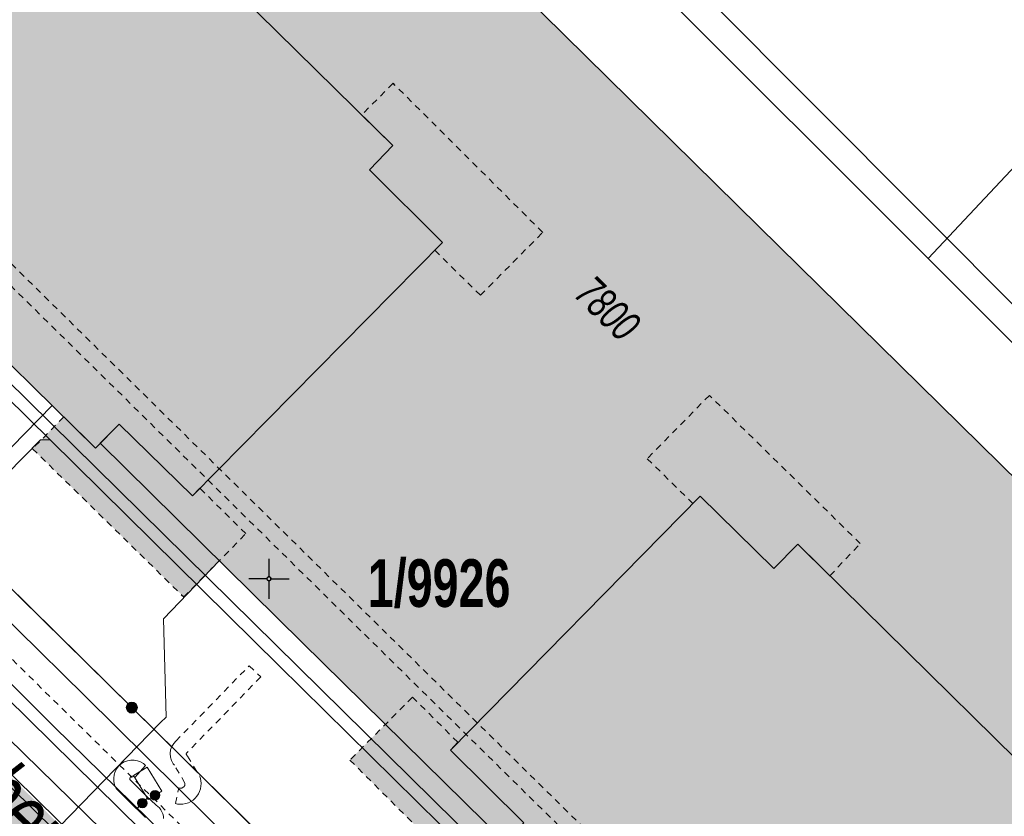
# Model space of a CAD drawing. Header units: metres. Extents: x 2695560 to 2696939, y 1260491 to 1262050.
# Tile 548 of 656: x 2695968 to 2695999, y 1261117 to 1261142. Entities that reach past the tile are written whole.
import ezdxf

# ---------------------------------------------------------------- set-up
doc = ezdxf.new("R2010")
doc.units = ezdxf.units.M
doc.linetypes.add('AUSGEZOGEN', pattern=[0])
doc.linetypes.add('VERDECKT2_S2', pattern=[0.36, 0.2, -0.16])
for name, color, linetype in [('XR$1$AV_Flächen (EO)', 7, 'AUSGEZOGEN'), ('XR$1$AV_Gebäudeflächen (BB)', 7, 'AUSGEZOGEN'), ('XR$1$AV_Gebäudeflächen (EO)', 7, 'AUSGEZOGEN'), ('XR$1$AV_Gebäudeflächen ut.', 7, 'AUSGEZOGEN'), ('XR$1$AV_Grenzpunkte', 7, 'AUSGEZOGEN'), ('XR$1$AV_Grundstück-Nr.', 7, 'AUSGEZOGEN'), ('XR$1$AV_Koordinatennetzpunkte', 7, 'AUSGEZOGEN'), ('XR$1$AV_Linien (BB)', 7, 'AUSGEZOGEN'), ('XR$1$AV_Strassennamen', 7, 'AUSGEZOGEN'), ('XR$1$AV_Versicherung-Nr.', 7, 'AUSGEZOGEN'), ('XR$1$EW_LK_Knoten', 1, 'AUSGEZOGEN'), ('XR$1$Liegenschaftsgrenzen', 7, 'AUSGEZOGEN'), ('XR$1$PFAV', 255, 'AUSGEZOGEN'), ('XR$1$RAEW', 8, 'AUSGEZOGEN'), ('XR$1$RP_Abstandslinie', 7, 'AUSGEZOGEN')]:
    doc.layers.add(name, color=color, linetype=linetype)
for name, color, linetype, lineweight in [('XR$2$ABW-Linie-R-genau', 4, 'AUSGEZOGEN', 18), ('XR$2$ABW-LinieFlaeche-R-genau', 4, 'AUSGEZOGEN', 18), ('XR$2$ELE-Flaeche-oberirdisch', 1, 'AUSGEZOGEN', 18), ('XR$2$ELE-Linie-ungenau', 1, 'VERDECKT2_S2', 18), ('XR$2$ELE-LinieFlaeche-genau', 1, 'AUSGEZOGEN', 18), ('XR$2$ELE-LinieFlaeche-ungenau', 1, 'VERDECKT2_S2', 18), ('XR$2$GAS-Linie-genau', 12, 'AUSGEZOGEN', 18), ('XR$2$KOM-Linie-U-genau', 91, 'AUSGEZOGEN', 18), ('XR$2$WAS-Linie-genau', 5, 'AUSGEZOGEN', 18)]:
    doc.layers.add(name, color=color, linetype=linetype, lineweight=lineweight)
doc.styles.add('ARIAL', font='arial.ttf')

# ---------------------------------------------------------------- blocks, each defined once
blk = doc.blocks.new('COMPLEXOBJECT_945')
at = {"layer": 'XR$1$AV_Flächen (EO)', "color": 7, "linetype": 'AUSGEZOGEN', "transparency": 33554687}
blk.add_lwpolyline([(6020.644, 11095.85), (6023.463, 11098.727), (6024.908, 11100.192), (6025.756, 11101.023), (6023.445, 11103.334), (5990.253, 11135.964), (5951.233, 11174.37)], dxfattribs=at)
blk = doc.blocks.new('BAV15')
at = {"layer": 'XR$1$PFAV', "transparency": 33554687}
blk.add_hatch(color=7, dxfattribs=at).paths.add_polyline_path([(0.5, 0), (0.49, 0.101), (0.459, 0.197), (0.41, 0.286), (0.344, 0.362), (0.264, 0.424), (0.174, 0.469), (0.076, 0.494), (-0.025, 0.499), (-0.125, 0.484), (-0.22, 0.449), (-0.306, 0.395), (-0.379, 0.326), (-0.437, 0.243), (-0.477, 0.15), (-0.497, 0.051), (-0.497, -0.051), (-0.477, -0.15), (-0.437, -0.243), (-0.379, -0.326), (-0.306, -0.395), (-0.22, -0.449), (-0.125, -0.484), (-0.025, -0.499), (0.076, -0.494), (0.174, -0.469), (0.264, -0.424), (0.344, -0.362), (0.41, -0.286), (0.459, -0.197), (0.49, -0.101)])
at = {"color": 7, "transparency": 33554687}
for start, end in [(90, 270), (270, 90)]:
    blk.add_arc((0, 0), 0.5, start, end, dxfattribs=at)
at = {"layer": 'XR$1$PFAV', "transparency": 33554687}
blk.add_circle((0, 0), 0.5, dxfattribs=at)
blk = doc.blocks.new('BAV2041')
at = {"color": 7, "transparency": 33554687}
for p, q in [((0, 0.5), (0, 0.05)), ((-0.05, 0), (-0.5, 0)), ((0.05, 0), (0.5, 0)), ((0, -0.05), (0, -0.5))]:
    blk.add_line(p, q, dxfattribs=at)
blk.add_circle((0, 0), 0.05, dxfattribs=at)
for start, end in [(90, 270), (270, 90)]:
    blk.add_arc((0, 0), 0.05, start, end, dxfattribs=at)
blk = doc.blocks.new('BEW957')
at = {"layer": 'XR$1$RAEW', "transparency": 33554687}
blk.add_hatch(color=1, dxfattribs=at).paths.add_polyline_path([(-0.5, 0), (-0.5, -0.05), (-0.49, -0.1), (-0.48, -0.15), (-0.46, -0.2), (-0.44, -0.24), (-0.41, -0.29), (-0.38, -0.33), (-0.34, -0.36), (-0.31, -0.4), (-0.26, -0.42), (-0.22, -0.45), (-0.17, -0.47), (-0.13, -0.48), (-0.08, -0.49), (-0.03, -0.5), (0.03, -0.5), (0.08, -0.49), (0.13, -0.48), (0.17, -0.47), (0.22, -0.45), (0.26, -0.42), (0.31, -0.4), (0.34, -0.36), (0.38, -0.33), (0.41, -0.29), (0.44, -0.24), (0.46, -0.2), (0.48, -0.15), (0.49, -0.1), (0.5, -0.05), (0.5, 0), (0.5, 0.05), (0.49, 0.1), (0.48, 0.15), (0.46, 0.2), (0.44, 0.24), (0.41, 0.29), (0.38, 0.33), (0.34, 0.36), (0.31, 0.4), (0.26, 0.42), (0.22, 0.45), (0.17, 0.47), (0.13, 0.48), (0.08, 0.49), (0.03, 0.5), (-0.03, 0.5), (-0.08, 0.49), (-0.13, 0.48), (-0.17, 0.47), (-0.22, 0.45), (-0.26, 0.42), (-0.31, 0.4), (-0.34, 0.36), (-0.38, 0.33), (-0.41, 0.29), (-0.44, 0.24), (-0.46, 0.2), (-0.48, 0.15), (-0.49, 0.1), (-0.5, 0.05)])
at = {"color": 1, "transparency": 33554687}
for start, end in [(90, 180), (180, 270), (0, 90), (270, 0)]:
    blk.add_arc((0, 0), 0.5, start, end, dxfattribs=at)
at = {"layer": 'XR$1$RAEW', "color": 1, "transparency": 33554687}
blk.add_circle((0, 0), 0.5, dxfattribs=at)

msp = doc.modelspace()

# ---------------------------------------------------------------- hatches: boundary and pattern name
at = {"transparency": 33554687}
msp.add_hatch(color=7, dxfattribs=at).paths.add_polyline_path([(2695966.712, 1261119.853), (2695965.99, 1261119.121), (2695976.616, 1261108.635), (2695977.338, 1261109.367)])
at = {"layer": 'XR$1$AV_Gebäudeflächen (BB)', "true_color": 0xd2d2d2, "transparency": 33554687}
for points in [[(2695956.895, 1261142.325), (2695970.566, 1261128.877), (2695971.303, 1261129.627), (2695973.587, 1261127.388), (2695981.372, 1261135.274), (2695979.097, 1261137.541), (2695979.826, 1261138.296), (2695969.632, 1261148.323), (2695968.109, 1261146.764), (2695966.538, 1261148.308), (2695965.139, 1261146.883), (2695966.661, 1261145.35), (2695965.009, 1261143.664), (2695957.625, 1261150.948), (2695960.72, 1261154.037), (2695962.224, 1261155.611), (2695952.03, 1261165.637), (2695951.305, 1261164.916), (2695949.003, 1261167.15), (2695941.215, 1261159.252), (2695943.473, 1261156.991), (2695942.764, 1261156.233), (2695952.96, 1261146.216)], [(2696002.64, 1261115.842), (2695992.437, 1261125.884), (2695991.686, 1261125.13), (2695989.401, 1261127.381), (2695981.624, 1261119.476), (2695983.906, 1261117.218), (2695983.153, 1261116.465), (2695993.347, 1261106.416), (2695997.283, 1261102.53), (2696010.964, 1261089.084), (2696011.705, 1261089.822), (2696013.974, 1261087.581), (2696021.77, 1261095.507), (2696019.487, 1261097.744), (2696020.232, 1261098.523), (2696010.038, 1261108.556), (2696008.52, 1261107.008), (2696006.926, 1261108.525), (2696005.524, 1261107.106), (2696007.055, 1261105.582), (2696005.403, 1261103.882), (2695998.039, 1261111.164), (2696001.121, 1261114.258)]]:
    msp.add_hatch(color=254, dxfattribs=at).paths.add_polyline_path(points)
at = {"layer": 'XR$1$AV_Gebäudeflächen (EO)', "true_color": 0xebebeb, "transparency": 33554687}
for points in [[(2695978.856, 1261139.251), (2695979.826, 1261138.296), (2695979.097, 1261137.541), (2695981.372, 1261135.274), (2695981.133, 1261135.033), (2695982.555, 1261133.633), (2695984.494, 1261135.591), (2695979.833, 1261140.233)], [(2695993.436, 1261124.906), (2695994.383, 1261125.903), (2695989.684, 1261130.518), (2695987.746, 1261128.548), (2695989.168, 1261127.152), (2695989.401, 1261127.381), (2695991.686, 1261125.13), (2695992.437, 1261125.884)], [(2695968.609, 1261128.857), (2695973.317, 1261124.243), (2695975.252, 1261126.214), (2695973.822, 1261127.626), (2695973.587, 1261127.388), (2695971.303, 1261129.627), (2695970.566, 1261128.877), (2695969.581, 1261129.846)], [(2695981.851, 1261119.719), (2695980.44, 1261121.126), (2695978.489, 1261119.168), (2695983.147, 1261114.521), (2695984.122, 1261115.51), (2695983.153, 1261116.465), (2695983.906, 1261117.218), (2695981.624, 1261119.476)]]:
    msp.add_hatch(color=7, dxfattribs=at).paths.add_polyline_path(points)
at = {"layer": 'XR$1$AV_Gebäudeflächen ut.', "true_color": 0xf5f5f5, "transparency": 33554687}
msp.add_hatch(color=7, dxfattribs=at).paths.add_polyline_path([(2695945.36, 1261172.04), (2695949.805, 1261167.664), (2695949.154, 1261167.003), (2695951.305, 1261164.916), (2695952.03, 1261165.637), (2695962.224, 1261155.611), (2695960.72, 1261154.037), (2695957.625, 1261150.948), (2695965.009, 1261143.664), (2695966.661, 1261145.35), (2695965.139, 1261146.883), (2695966.538, 1261148.308), (2695968.109, 1261146.764), (2695969.632, 1261148.323), (2695979.826, 1261138.296), (2695979.097, 1261137.541), (2695981.372, 1261135.274), (2695973.587, 1261127.388), (2695971.303, 1261129.627), (2695970.713, 1261129.026), (2695977.019, 1261122.821), (2695983.31, 1261116.622), (2695983.906, 1261117.218), (2695981.624, 1261119.476), (2695989.401, 1261127.381), (2695991.686, 1261125.13), (2695992.437, 1261125.884), (2696002.64, 1261115.842), (2696001.121, 1261114.258), (2695998.039, 1261111.164), (2696005.403, 1261103.882), (2696007.055, 1261105.582), (2696005.524, 1261107.106), (2696006.926, 1261108.525), (2696008.52, 1261107.008), (2696010.038, 1261108.556), (2696020.232, 1261098.523), (2696019.487, 1261097.744), (2696021.614, 1261095.66), (2696024.433, 1261098.537), (2696025.878, 1261100.002), (2696026.726, 1261100.833), (2696024.415, 1261103.144), (2695991.223, 1261135.774), (2695952.203, 1261174.18), (2695952.009, 1261174.37), (2695951.809, 1261174.553), (2695951.602, 1261174.73), (2695951.39, 1261174.899), (2695951.172, 1261175.061), (2695950.948, 1261175.216), (2695950.72, 1261175.362), (2695950.486, 1261175.501), (2695950.248, 1261175.632), (2695950.006, 1261175.754), (2695949.759, 1261175.869), (2695949.509, 1261175.974), (2695949.256, 1261176.071), (2695948.999, 1261176.16), (2695948.739, 1261176.239), (2695948.477, 1261176.31), (2695948.212, 1261176.372), (2695947.946, 1261176.425), (2695947.678, 1261176.468), (2695947.408, 1261176.502), (2695947.138, 1261176.528), (2695946.867, 1261176.543), (2695946.595, 1261176.55), (2695946.324, 1261176.547), (2695946.052, 1261176.536), (2695945.781, 1261176.514), (2695945.512, 1261176.484), (2695945.243, 1261176.444), (2695944.976, 1261176.396), (2695944.71, 1261176.338), (2695944.447, 1261176.271), (2695945.476, 1261172.087)])

# ---------------------------------------------------------------- linework, layer by layer
at = {"layer": 'XR$1$AV_Flächen (EO)', "color": 7, "linetype": 'VERDECKT2_S2', "transparency": 33554687}
msp.add_line((2695969.581, 1261129.846), (2695968.609, 1261128.857), dxfattribs=at)
at = {"layer": 'XR$1$AV_Flächen (EO)', "color": 7, "linetype": 'AUSGEZOGEN', "transparency": 33554687}
for points in [[(2695949.154, 1261167.003), (2695951.305, 1261164.916), (2695952.03, 1261165.637), (2695962.224, 1261155.611), (2695960.72, 1261154.037), (2695957.625, 1261150.948), (2695965.009, 1261143.664), (2695966.661, 1261145.35), (2695965.139, 1261146.883), (2695966.538, 1261148.308), (2695968.109, 1261146.764), (2695969.632, 1261148.323), (2695979.826, 1261138.296), (2695979.097, 1261137.541), (2695981.372, 1261135.274), (2695973.587, 1261127.388), (2695971.303, 1261129.627), (2695970.713, 1261129.026)], [(2695978.856, 1261139.251), (2695979.826, 1261138.296), (2695979.097, 1261137.541), (2695981.372, 1261135.274), (2695981.133, 1261135.033)], [(2695973.822, 1261127.626), (2695973.587, 1261127.388), (2695971.303, 1261129.627), (2695970.566, 1261128.877), (2695969.581, 1261129.846)], [(2695970.713, 1261129.026), (2695977.019, 1261122.821), (2695983.31, 1261116.622)], [(2695983.31, 1261116.622), (2695983.906, 1261117.218), (2695981.624, 1261119.476), (2695989.401, 1261127.381), (2695991.686, 1261125.13), (2695992.437, 1261125.884), (2696002.64, 1261115.842), (2696001.121, 1261114.258), (2695998.039, 1261111.164), (2696005.403, 1261103.882), (2696007.055, 1261105.582), (2696005.524, 1261107.106), (2696006.926, 1261108.525), (2696008.52, 1261107.008), (2696010.038, 1261108.556), (2696020.232, 1261098.523), (2696019.487, 1261097.744), (2696021.614, 1261095.66)], [(2695989.168, 1261127.152), (2695989.401, 1261127.381), (2695991.686, 1261125.13), (2695992.437, 1261125.884), (2695993.436, 1261124.906)], [(2695984.122, 1261115.51), (2695983.153, 1261116.465), (2695983.906, 1261117.218), (2695981.624, 1261119.476), (2695981.851, 1261119.719)]]:
    msp.add_lwpolyline(points, dxfattribs=at)
at = {"layer": 'XR$1$AV_Flächen (EO)', "color": 7, "linetype": 'VERDECKT2_S2', "transparency": 33554687}
for points in [[(2695981.133, 1261135.033), (2695982.555, 1261133.633), (2695984.494, 1261135.591), (2695979.833, 1261140.233), (2695978.856, 1261139.251)], [(2695993.436, 1261124.906), (2695994.383, 1261125.903), (2695989.684, 1261130.518), (2695987.746, 1261128.548), (2695989.168, 1261127.152)], [(2695968.609, 1261128.857), (2695973.317, 1261124.243), (2695975.252, 1261126.214), (2695973.822, 1261127.626)], [(2695981.851, 1261119.719), (2695980.44, 1261121.126), (2695978.489, 1261119.168), (2695983.147, 1261114.521), (2695984.122, 1261115.51)]]:
    msp.add_lwpolyline(points, dxfattribs=at)
at = {"layer": 'XR$1$AV_Linien (BB)', "color": 7, "linetype": 'AUSGEZOGEN', "transparency": 33554687}
for points in [[(2695912.345, 1261175.718), (2695926.4, 1261161.876), (2695940.15, 1261148.326), (2695941.253, 1261147.243), (2695955.207, 1261133.505), (2695970.589, 1261118.364), (2695983.966, 1261105.191), (2695997.573, 1261091.812), (2696011.38, 1261078.224), (2696025.663, 1261064.169), (2696031.79, 1261058.157), (2696031.913, 1261058.03)], [(2695956.895, 1261142.325), (2695970.566, 1261128.877), (2695971.303, 1261129.627), (2695973.587, 1261127.388), (2695981.372, 1261135.274), (2695979.097, 1261137.541), (2695979.826, 1261138.296), (2695969.632, 1261148.323), (2695968.109, 1261146.764), (2695966.538, 1261148.308), (2695965.139, 1261146.883), (2695966.661, 1261145.35), (2695965.009, 1261143.664), (2695957.625, 1261150.948), (2695960.72, 1261154.037), (2695962.224, 1261155.611), (2695952.03, 1261165.637)], [(2695953.42, 1261138.803), (2695957.44, 1261134.86), (2695971.7, 1261120.8), (2695985.94, 1261106.78), (2695989.889, 1261102.889)], [(2696002.64, 1261115.842), (2695992.437, 1261125.884), (2695991.686, 1261125.13), (2695989.401, 1261127.381), (2695981.624, 1261119.476), (2695983.906, 1261117.218), (2695983.153, 1261116.465), (2695993.347, 1261106.416)]]:
    msp.add_lwpolyline(points, dxfattribs=at)
at = {"layer": 'XR$1$Liegenschaftsgrenzen', "color": 7, "linetype": 'AUSGEZOGEN', "transparency": 33554687}
for p, q in [((2695929.22, 1261162.61), (2695971.7, 1261120.8)), ((2696000.84, 1261131.63), (2695988.49, 1261144.03)), ((2695971.7, 1261120.8), (2696014.47, 1261078.7))]:
    msp.add_line(p, q, dxfattribs=at)
at = {"layer": 'XR$1$RP_Abstandslinie', "color": 7, "linetype": 'AUSGEZOGEN', "transparency": 33554687}
msp.add_lwpolyline([(2695917.37, 1261180.67), (2695957.98, 1261140.67), (2695996.46, 1261102.78), (2696034.4, 1261065.41)], dxfattribs=at)
at = {"layer": 'XR$2$ABW-Linie-R-genau', "linetype": 'AUSGEZOGEN', "transparency": 33554687}
msp.add_line((2695969.219, 1261130.202), (2695967.12, 1261128.059), dxfattribs=at)
for points in [[(2695943.736, 1261154.164), (2695944.06, 1261153.843), (2695951.979, 1261146.057), (2695960.818, 1261137.343), (2695969.155, 1261129.135), (2695976.28, 1261122.11)], [(2695967.12, 1261128.059), (2695967.81, 1261128.07), (2695968.856, 1261129.133), (2695969.155, 1261129.135)], [(2696008.873, 1261089.991), (2696008.547, 1261090.31), (2696000.127, 1261098.609), (2695991.352, 1261107.257), (2695983.434, 1261115.06), (2695976.28, 1261122.11)]]:
    msp.add_lwpolyline(points, dxfattribs=at)
at = {"layer": 'XR$2$ABW-LinieFlaeche-R-genau', "linetype": 'AUSGEZOGEN', "transparency": 33554687}
msp.add_lwpolyline([(2696011.323, 1261075.612), (2695960.483, 1261125.647), (2695960.693, 1261125.861), (2696011.533, 1261075.826), (2696011.323, 1261075.612)], close=True, dxfattribs=at)
at = {"layer": 'XR$2$ELE-Flaeche-oberirdisch', "transparency": 33554687}
msp.add_lwpolyline([(2695978.887, 1261112.616), (2695970.243, 1261121.159), (2695961.808, 1261129.46), (2695953.036, 1261138.091), (2695944.439, 1261146.547), (2695935.551, 1261155.294), (2695931.042, 1261159.731), (2695917.781, 1261172.926), (2695914.461, 1261176.26), (2695914.318, 1261176.12), (2695914.058, 1261175.859), (2695913.867, 1261175.669), (2695913.654, 1261175.458), (2695916.861, 1261172.011), (2695930.107, 1261158.78), (2695934.67, 1261154.398), (2695943.494, 1261145.587), (2695952.134, 1261137.172), (2695960.919, 1261128.558), (2695969.292, 1261120.195), (2695977.982, 1261111.698)], dxfattribs=at)
at = {"layer": 'XR$2$ELE-Linie-ungenau', "linetype": 'VERDECKT2_S2', "transparency": 33554687}
msp.add_lwpolyline([(2696030.717, 1261060.528), (2695916.23, 1261173.248), (2695914.65, 1261174.998), (2695913.151, 1261176.828), (2695910.381, 1261181.698), (2695909.521, 1261182.888), (2695908.821, 1261184.158), (2695908.281, 1261185.818), (2695907.991, 1261187.528), (2695907.991, 1261189.028), (2695908.301, 1261190.738), (2695908.851, 1261192.348), (2695909.521, 1261193.618), (2695910.381, 1261194.698), (2695911.441, 1261195.868), (2695916.234, 1261200.521)], dxfattribs=at)
at = {"layer": 'XR$2$ELE-LinieFlaeche-genau', "linetype": 'AUSGEZOGEN', "transparency": 33554687}
for points in [[(2695971.848, 1261117.648), (2695971.218, 1261118.279), (2695971.166, 1261118.398), (2695971.141, 1261118.501), (2695971.136, 1261118.607), (2695971.15, 1261118.709), (2695971.181, 1261118.809), (2695971.231, 1261118.904), (2695971.298, 1261118.986), (2695971.375, 1261119.055), (2695971.466, 1261119.11), (2695971.565, 1261119.147), (2695971.668, 1261119.166), (2695971.774, 1261119.166), (2695971.877, 1261119.147), (2695971.975, 1261119.11), (2695972.066, 1261119.056), (2695972.129, 1261119), (2695971.797, 1261118.626), (2695971.77, 1261118.65), (2695971.757, 1261118.658), (2695971.743, 1261118.663), (2695971.728, 1261118.666), (2695971.714, 1261118.666), (2695971.699, 1261118.663), (2695971.684, 1261118.658), (2695971.673, 1261118.651), (2695971.66, 1261118.64), (2695971.651, 1261118.628), (2695971.645, 1261118.617), (2695971.64, 1261118.601), (2695971.638, 1261118.585), (2695971.639, 1261118.571), (2695971.642, 1261118.556), (2695971.638, 1261118.565), (2695972.202, 1261118.002), (2695971.848, 1261117.648)], [(2695972.176, 1261118.944), (2695972.634, 1261118.2), (2695972.208, 1261117.938), (2695971.75, 1261118.682), (2695972.176, 1261118.944)]]:
    msp.add_lwpolyline(points, close=True, dxfattribs=at)
msp.add_lwpolyline([(2695972.131, 1261117.378), (2695971.852, 1261117.644), (2695972.198, 1261118.006), (2695972.433, 1261117.782), (2695972.456, 1261117.768), (2695972.511, 1261117.725), (2695972.559, 1261117.676), (2695972.604, 1261117.618), (2695972.639, 1261117.555), (2695972.665, 1261117.489), (2695972.682, 1261117.419), (2695972.689, 1261117.349)], dxfattribs=at)
at = {"layer": 'XR$2$ELE-LinieFlaeche-ungenau', "linetype": 'VERDECKT2_S2', "transparency": 33554687}
for points in [[(2696013.97, 1261088.584), (2695956.315, 1261145.373), (2695956.665, 1261145.729), (2696014.32, 1261088.94), (2696013.97, 1261088.584)], [(2695973.163, 1261118.3), (2695973.197, 1261118.293), (2695973.218, 1261118.291), (2695973.235, 1261118.292), (2695973.253, 1261118.296), (2695973.27, 1261118.301), (2695973.286, 1261118.309), (2695973.303, 1261118.32), (2695973.317, 1261118.332), (2695973.328, 1261118.345), (2695973.338, 1261118.361), (2695973.346, 1261118.378), (2695973.352, 1261118.394), (2695973.355, 1261118.414), (2695973.356, 1261118.432), (2695973.355, 1261118.449), (2695973.355, 1261118.447), (2695973.027, 1261119.003), (2695972.984, 1261119.054), (2695972.932, 1261119.153), (2695972.9, 1261119.261), (2695972.893, 1261119.374), (2695972.908, 1261119.486), (2695972.947, 1261119.592), (2695973.004, 1261119.687), (2695973.066, 1261119.752), (2695975.354, 1261122.101), (2695975.712, 1261121.753), (2695973.426, 1261119.404), (2695973.404, 1261119.381), (2695973.399, 1261119.374), (2695973.396, 1261119.366), (2695973.395, 1261119.358), (2695973.396, 1261119.349), (2695973.398, 1261119.341), (2695973.402, 1261119.334), (2695973.437, 1261119.291), (2695973.827, 1261118.631), (2695973.849, 1261118.527), (2695973.858, 1261118.442), (2695973.853, 1261118.356), (2695973.838, 1261118.274), (2695973.812, 1261118.19), (2695973.774, 1261118.113), (2695973.728, 1261118.043), (2695973.671, 1261117.978), (2695973.607, 1261117.922), (2695973.536, 1261117.875), (2695973.46, 1261117.837), (2695973.377, 1261117.81), (2695973.293, 1261117.794), (2695973.208, 1261117.791), (2695973.125, 1261117.797), (2695973.057, 1261117.812), (2695973.163, 1261118.3)]]:
    msp.add_lwpolyline(points, close=True, dxfattribs=at)
at = {"layer": 'XR$2$GAS-Linie-genau', "linetype": 'AUSGEZOGEN', "transparency": 33554687}
msp.add_lwpolyline([(2696035.306, 1261053.778), (2696025.35, 1261063.54), (2696000.588, 1261087.818), (2695966.849, 1261120.818)], dxfattribs=at)
at = {"layer": 'XR$2$KOM-Linie-U-genau', "linetype": 'AUSGEZOGEN', "transparency": 33554687}
for p in [(2696009.202, 1261148.314), (2696001.89, 1261129.383)]:
    msp.add_line(p, (2695996.491, 1261134.777), dxfattribs=at)
msp.add_lwpolyline([(2695996.491, 1261134.777), (2695979.42, 1261151.834), (2695978.695, 1261152.519)], dxfattribs=at)
at = {"layer": 'XR$2$WAS-Linie-genau', "linetype": 'AUSGEZOGEN', "transparency": 33554687}
for p, q in [((2695972.597, 1261120.331), (2695972.767, 1261120.505)), ((2695968.572, 1261116.209), (2695972.597, 1261120.331))]:
    msp.add_line(p, q, dxfattribs=at)
msp.add_lwpolyline([(2695972.767, 1261120.505), (2695972.684, 1261123.564), (2695974.425, 1261125.371)], dxfattribs=at)

# ---------------------------------------------------------------- block references
at = {"layer": 'XR$1$AV_Flächen (EO)', "color": 7, "linetype": 'AUSGEZOGEN', "lineweight": -3, "transparency": 33554687}
msp.add_blockref('COMPLEXOBJECT_945', (2690000.97, 1249999.81), dxfattribs=at)
at = {"layer": 'XR$1$AV_Grenzpunkte', "color": 7, "linetype": 'AUSGEZOGEN', "lineweight": -3, "transparency": 33554687, "xscale": 0.3249999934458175, "yscale": 0.3249999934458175}
msp.add_blockref('BAV15', (2695971.7, 1261120.8), dxfattribs=at)
at = {"layer": 'XR$1$AV_Koordinatennetzpunkte', "color": 7, "linetype": 'AUSGEZOGEN', "lineweight": -3, "transparency": 33554687, "xscale": 1.25, "yscale": 1.25}
msp.add_blockref('BAV2041', (2695975.97, 1261124.81), dxfattribs=at)
at = {"layer": 'XR$1$EW_LK_Knoten', "color": 1, "linetype": 'AUSGEZOGEN', "lineweight": -3, "transparency": 33554687, "xscale": 0.2749999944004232, "yscale": 0.2749999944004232}
for p in [(2695972.422, 1261118.071), (2695972.026, 1261117.827)]:
    msp.add_blockref('BEW957', p, dxfattribs=at)

# ---------------------------------------------------------------- texts
at = {"layer": 'XR$1$AV_Grundstück-Nr.', "color": 7, "transparency": 33554687, "insert": (2695981.268, 1261124.654), "char_height": 1.48491, "width": 4.98214, "attachment_point": 5, "style": 'ARIAL'}
msp.add_mtext('\\A1;{\\fArial|i0|b1;\\H1.484908;\\W0.700000;\\C7;1/9926}\\P', dxfattribs=at)
at = {"layer": 'XR$1$AV_Strassennamen', "color": 7, "transparency": 33554687, "insert": (2695971.657, 1261114.237), "char_height": 1.93684, "width": 20.02306, "attachment_point": 5, "rotation": 315.3816, "style": 'ARIAL'}
msp.add_mtext('\\A1;{\\fArial|i1|b0;\\H1.936838;\\W0.700000;\\C7;Obere \\W0.490000;Schöntalstrasse}\\P', dxfattribs=at)
at = {"layer": 'XR$1$AV_Versicherung-Nr.', "color": 7, "transparency": 33554687, "insert": (2695986.513, 1261133.222), "char_height": 0.96842, "width": 2.46457, "attachment_point": 5, "rotation": 315.4446, "style": 'ARIAL'}
msp.add_mtext('\\A1;{\\fArial|i1|b0;\\H0.968418;\\W0.700000;\\C7;7800}\\P', dxfattribs=at)

doc.saveas('drawing.dxf')
